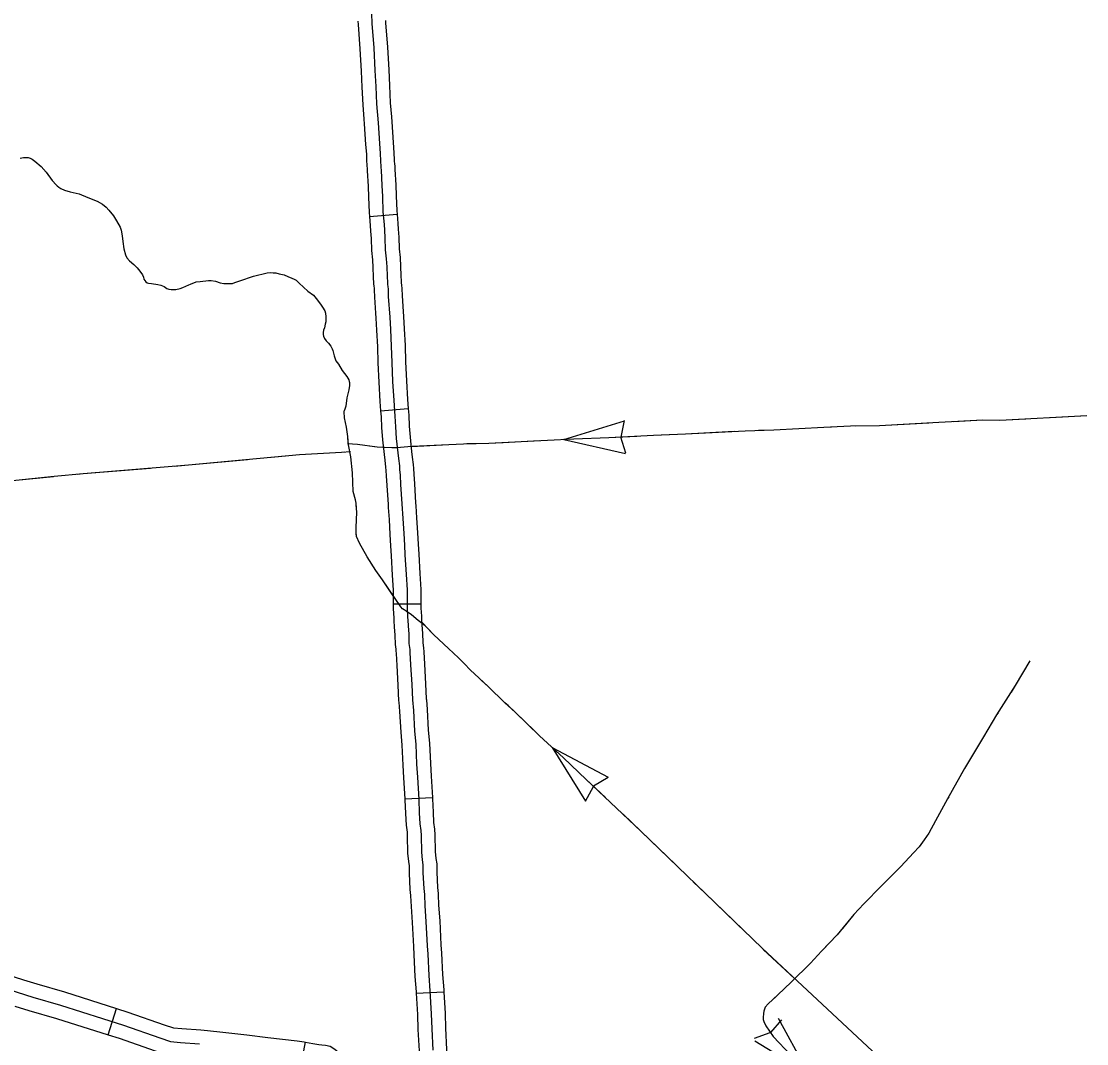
# Model space of a CAD drawing. Extents: x 1084508 to 1142749, y 1057638 to 1093403.
# Drawn here: x 1137107 to 1138920, y 1070353 to 1072094 of the extents above; entities that cross this region are included whole.
import ezdxf

# ---------------------------------------------------------------- set-up
doc = ezdxf.new("R2010")
doc.units = 0
for name, color, linetype in [('Level 35', 7, 'Continuous'), ('Level 43', 7, 'Continuous'), ('Level 45', 7, 'Continuous')]:
    doc.layers.add(name, color=color, linetype=linetype)

msp = doc.modelspace()

# ---------------------------------------------------------------- linework, layer by layer
at = {"layer": 'Level 35'}
for points in [[(1137104.7, 1071860.8), (1137110.3, 1071861.9), (1137115.6, 1071862.1), (1137118.4, 1071861.7), (1137122, 1071861), (1137125.4, 1071859.3), (1137129.9, 1071855.5), (1137140.6, 1071846.7), (1137148.9, 1071836.9), (1137159.2, 1071822.8), (1137165.8, 1071815.3), (1137167.7, 1071813.8), (1137170.7, 1071811.2), (1137173.9, 1071809.1), (1137180.3, 1071806.1), (1137189.9, 1071803.7), (1137204.9, 1071799.9), (1137219.8, 1071794.1), (1137235.6, 1071787.5), (1137245, 1071782.4), (1137251, 1071777.5), (1137255.7, 1071772.3), (1137263.6, 1071762.9), (1137268.9, 1071753.9), (1137274.7, 1071743.5), (1137276.6, 1071738.1), (1137278.5, 1071728.9), (1137279.4, 1071718.9), (1137280.9, 1071706.3), (1137284.1, 1071696), (1137286.4, 1071690.9), (1137290.9, 1071686), (1137298, 1071679.8), (1137303.7, 1071674.4), (1137308.6, 1071668.5), (1137312.9, 1071662), (1137314.6, 1071658.2), (1137315.5, 1071654.6), (1137316.8, 1071652.6), (1137318.7, 1071650.5), (1137321, 1071648.8), (1137323.2, 1071648.2), (1137328.1, 1071647.3), (1137339.2, 1071645.8), (1137344.1, 1071644.7), (1137349.6, 1071642.2), (1137354.6, 1071638.8), (1137358, 1071637.7)], [(1137358, 1071637.7), (1137361.8, 1071637), (1137369.7, 1071637.3), (1137377, 1071639.2), (1137381.7, 1071640.5), (1137392.1, 1071645.2), (1137394.7, 1071646.4), (1137404.3, 1071650.1), (1137410.9, 1071650.7), (1137425.4, 1071652.4), (1137429.7, 1071652.4), (1137437.4, 1071651.4), (1137445.1, 1071648.4), (1137451.5, 1071647.3), (1137458.3, 1071647.3), (1137466.4, 1071647.5), (1137469.9, 1071649), (1137478.4, 1071651.8), (1137501.7, 1071659.7), (1137525.4, 1071665.9), (1137530.9, 1071666.3), (1137535.2, 1071665.9), (1137539.9, 1071665.5), (1137545.7, 1071664), (1137554, 1071662.3), (1137560.6, 1071659.3), (1137567.2, 1071656.5), (1137571.3, 1071654.8), (1137574.5, 1071652.9), (1137579.4, 1071648.2), (1137594.5, 1071634.3), (1137604.2, 1071627.4), (1137608.4, 1071622.1), (1137615.7, 1071612.5), (1137619.5, 1071607.3), (1137623.2, 1071600.9), (1137624.2, 1071596.9), (1137625.1, 1071590.7), (1137625.3, 1071587.5), (1137624.9, 1071582.5), (1137623.8, 1071578.1), (1137622.5, 1071572.1), (1137621.2, 1071568.2), (1137620.4, 1071564.2), (1137620.4, 1071560.5), (1137621.2, 1071558), (1137622.5, 1071554.1), (1137625.7, 1071549.8), (1137629.4, 1071545.8), (1137633.6, 1071540.7), (1137635.8, 1071536.4), (1137637, 1071533.2)], [(1137637, 1071533.2), (1137638.1, 1071528.7), (1137639.4, 1071524.4), (1137640.2, 1071521), (1137642.2, 1071516.1), (1137646.4, 1071510.1), (1137652.6, 1071499.6), (1137660.7, 1071488.9), (1137663.9, 1071483.4), (1137664.8, 1071480.8), (1137665.2, 1071478.9), (1137665.2, 1071473.8), (1137664.2, 1071466.7), (1137661, 1071452.8), (1137659.2, 1071438.5), (1137656.9, 1071431.9)]]:
    msp.add_lwpolyline(points, dxfattribs=at)
at = {"layer": 'Level 43'}
for p, q in [((1138030.4, 1071382), (1138133.3, 1071413.7)), ((1138132.9, 1071414.1), (1138126.9, 1071386.1)), ((1138030.4, 1071382), (1138135.4, 1071358)), ((1138135.8, 1071358.4), (1138126.9, 1071385.7)), ((1138010.4, 1070857.7), (1138067.3, 1070766.2)), ((1138010.4, 1070857.7), (1138105.4, 1070807)), ((1138105.4, 1070806.6), (1138080.9, 1070791.7)), ((1138067, 1070766.2), (1138080.7, 1070791.4)), ((1138400.7, 1070394.3), (1138382, 1070372.6)), ((1138447.3, 1070301.7), (1138395.8, 1070396.2)), ((1138354.5, 1070363), (1138381.6, 1070372.4)), ((1138447.3, 1070301.7), (1138355.4, 1070357.8))]:
    msp.add_line(p, q, dxfattribs=at)
for points in [[(1138657.5, 1070245.5), (1138367.5, 1070516.2), (1138270.8, 1070609.8), (1138240, 1070639.3), (1138161.2, 1070715), (1138068.3, 1070803.4), (1138029.3, 1070840), (1137988.7, 1070877.3), (1137947.3, 1070917.7), (1137930, 1070933.9), (1137901.4, 1070961.5), (1137870.6, 1070989.7), (1137860.8, 1071000.2), (1137850.8, 1071010.4), (1137834.1, 1071026.2), (1137808.9, 1071049.7), (1137794.2, 1071064.9), (1137782.2, 1071073.9), (1137771.1, 1071083.3), (1137761.7, 1071089.7), (1137758.5, 1071091.8), (1137755.8, 1071093.8), (1137752.8, 1071097), (1137721.4, 1071143.1), (1137710.3, 1071158.7), (1137695.1, 1071182), (1137682.1, 1071205.3), (1137677.4, 1071216.7), (1137676.8, 1071221.8), (1137676.5, 1071227.1), (1137676.8, 1071230.8), (1137677.2, 1071246.4), (1137677.6, 1071257.3), (1137676.5, 1071273.3), (1137675.3, 1071279.1), (1137671.6, 1071293.6), (1137670.3, 1071325.2), (1137667.8, 1071352.2), (1137663.7, 1071372.7), (1137662.2, 1071387), (1137660.1, 1071403), (1137656.9, 1071419.1), (1137656, 1071428.9), (1137656.9, 1071431.9)], [(1137656.3, 1071425.5), (1137656, 1071428.9), (1137656.9, 1071431.9)], [(1138920.2, 1071422), (1138772.5, 1071414.5), (1138743.5, 1071414.7), (1138668.2, 1071410.8), (1138567.4, 1071405), (1138518, 1071404.4), (1138472.5, 1071402.2), (1138387.7, 1071398), (1138338.8, 1071396.3), (1138237.5, 1071391), (1138182.8, 1071388.8), (1138106.9, 1071384.9), (1138047.2, 1071382.6), (1137957.3, 1071377.9), (1137902.3, 1071375.4), (1137859.4, 1071374.2), (1137772, 1071369.8), (1137764.5, 1071369.2), (1137745.8, 1071367.5), (1137737.4, 1071367.8), (1137712.3, 1071368.9), (1137679.1, 1071373.7), (1137662.1, 1071374.8)], [(1138651.2, 1071409.8), (1138567.4, 1071405), (1138527, 1071404.5)], [(1138816.7, 1071416.7), (1138772.5, 1071414.5), (1138743.5, 1071414.7), (1138692.6, 1071412.1)], [(1138920.2, 1071422), (1138858.1, 1071418.8)], [(1138154.5, 1071387.3), (1138106.9, 1071384.9), (1138047.2, 1071382.6), (1138030.4, 1071381.7)], [(1138320.1, 1071395.3), (1138237.5, 1071391), (1138195.9, 1071389.3)], [(1138485.6, 1071402.8), (1138472.5, 1071402.2), (1138387.7, 1071398), (1138361.5, 1071397.1)], [(1137677.3, 1071261.5), (1137676.5, 1071273.3), (1137675.3, 1071279.1), (1137671.6, 1071293.6), (1137670.3, 1071325.2), (1137667.8, 1071352.2), (1137663.7, 1071372.7), (1137662.5, 1071384.5)], [(1137722.3, 1071368.5), (1137712.3, 1071368.9), (1137699.5, 1071370.8)], [(1137823.4, 1071372.4), (1137770.3, 1071369.7)], [(1137926.9, 1071376.5), (1137902.3, 1071375.4), (1137864.8, 1071374.4)], [(1137989, 1071379.5), (1137957.3, 1071377.9), (1137926.9, 1071376.5)], [(1136934.3, 1071298.1), (1136955.6, 1071300.7), (1137023.3, 1071306.7), (1137097.6, 1071312.7), (1137162.6, 1071319.3), (1137211.8, 1071324), (1137391, 1071338.6), (1137580.1, 1071356.5), (1137651.8, 1071360.5), (1137666.8, 1071361.7)], [(1137532.6, 1071352), (1137580.1, 1071356.5), (1137651.8, 1071360.5), (1137656.6, 1071360.9)], [(1137202.4, 1071323.1), (1137211.8, 1071324), (1137326.3, 1071333.3)], [(1137367.6, 1071336.7), (1137391, 1071338.6), (1137491.4, 1071348.1)], [(1137037.4, 1071307.9), (1137097.6, 1071312.7), (1137161.2, 1071319.2)], [(1137741, 1071114.2), (1137721.4, 1071143.1), (1137710.3, 1071158.7), (1137695.1, 1071182), (1137682.1, 1071205.3), (1137677.4, 1071216.7), (1137677, 1071220.1)], [(1137860.4, 1071000.6), (1137850.8, 1071010.4), (1137834.1, 1071026.2), (1137808.9, 1071049.7), (1137788, 1071071.3)], [(1138823.5, 1071005.1), (1138798.5, 1070963.1), (1138766.8, 1070913.1), (1138744.6, 1070875.7), (1138712.3, 1070822.1), (1138683.5, 1070770.4), (1138662.6, 1070732.9), (1138651.7, 1070712), (1138643.6, 1070700.3), (1138634.9, 1070688.3), (1138625.4, 1070678.3), (1138603.9, 1070654.9), (1138571.1, 1070622), (1138540.9, 1070591.3), (1138523.8, 1070573.3), (1138495.3, 1070538.6), (1138468.6, 1070510.8), (1138450.2, 1070490.5), (1138417.1, 1070458.2), (1138394.2, 1070436.4), (1138378.1, 1070421.2), (1138373, 1070415.9), (1138371.9, 1070412), (1138370.7, 1070408.8), (1138370, 1070405), (1138369.2, 1070398.1), (1138369.6, 1070394.9), (1138370.5, 1070391.1), (1138373.9, 1070384.1), (1138386.5, 1070365.5), (1138416.5, 1070334.1)], [(1138823.5, 1071005.1), (1138798.5, 1070963.1), (1138791.4, 1070951.9)], [(1137935.2, 1070929), (1137930, 1070933.9), (1137901.4, 1070961.5), (1137890.2, 1070971.8)], [(1137980, 1070885.8), (1137947.3, 1070917.7), (1137935.2, 1070929)], [(1138769.2, 1070916.9), (1138766.8, 1070913.1), (1138744.6, 1070875.7), (1138712.3, 1070822.1), (1138705.6, 1070810.1)], [(1138100.9, 1070772.5), (1138068.3, 1070803.4), (1138029.3, 1070840), (1138010.2, 1070857.5)], [(1138685.4, 1070773.9), (1138683.5, 1070770.4), (1138662.6, 1070732.9), (1138651.7, 1070712), (1138643.6, 1070700.3), (1138634.9, 1070688.3), (1138625.4, 1070678.3), (1138618, 1070670.2)], [(1138220.6, 1070657.9), (1138161.2, 1070715), (1138130.9, 1070743.9)], [(1138339.9, 1070542.9), (1138270.8, 1070609.8), (1138250.5, 1070629.2)], [(1138589.3, 1070640.3), (1138571.1, 1070622), (1138540.9, 1070591.3), (1138523.8, 1070573.3), (1138504.4, 1070549.7)], [(1138476.5, 1070519.1), (1138468.6, 1070510.8), (1138450.2, 1070490.5), (1138417.1, 1070458.2), (1138394.2, 1070436.4), (1138388.7, 1070431.2)], [(1138422.9, 1070464.5), (1138369.7, 1070514.1)], [(1138369.4, 1070396.9), (1138369.6, 1070394.9), (1138370.5, 1070391.1), (1138373.9, 1070384.1), (1138386.5, 1070365.5), (1138416.5, 1070334.1), (1138435.2, 1070314.5), (1138448.2, 1070303.8), (1138448.9, 1070303.3)]]:
    msp.add_lwpolyline(points, dxfattribs=at)
at = {"layer": 'Level 45'}
for p, q in [((1137699.4, 1071761.8), (1137746.3, 1071765.7)), ((1137718.3, 1071431), (1137765.3, 1071434.8)), ((1137739.7, 1071102.3), (1137786.8, 1071102.3)), ((1137759.5, 1070770.1), (1137806.5, 1070772.8)), ((1137779, 1070439.5), (1137826, 1070442)), ((1137254.3, 1070368.6), (1137268.5, 1070413.5)), ((1137581.6, 1070309.9), (1137590.3, 1070356.2))]:
    msp.add_line(p, q, dxfattribs=at)
for points in [[(1137702.1, 1072124.2), (1137703.3, 1072089.8), (1137706.6, 1072048.5), (1137708.5, 1072010), (1137710, 1071983.1), (1137711.3, 1071953.3), (1137714, 1071920.7), (1137716.3, 1071885.8)], [(1137726.6, 1072095.4), (1137726.8, 1072091.1), (1137730.1, 1072050), (1137732, 1072011.2), (1137733.5, 1071984.3), (1137734.8, 1071954.8), (1137736.7, 1071931.1)], [(1137679.6, 1072093.8), (1137679.8, 1072088.4), (1137683.1, 1072047), (1137685, 1072008.8), (1137686.5, 1071981.9), (1137687.8, 1071951.8), (1137689.8, 1071927.3)], [(1137736.7, 1071931.1), (1137737.5, 1071922.5), (1137739.8, 1071887.4), (1137741, 1071869.7), (1137741.3, 1071857.9), (1137741.6, 1071855.1), (1137741.9, 1071851.6), (1137742.3, 1071846.5), (1137742.5, 1071841.4), (1137744, 1071815.3), (1137744.8, 1071796.7), (1137745.8, 1071771), (1137746.3, 1071765.7)], [(1137689.8, 1071927.3), (1137690.5, 1071919), (1137692.8, 1071884.2), (1137694, 1071867.4), (1137694.3, 1071855.1), (1137694.7, 1071850.6), (1137695, 1071847.4), (1137695.3, 1071843.8), (1137695.5, 1071839.2), (1137697, 1071812.9), (1137697.8, 1071794.7), (1137698.8, 1071768.1), (1137699.4, 1071761.8)], [(1137716.3, 1071885.8), (1137717.5, 1071868.6), (1137717.8, 1071856.5), (1137718.2, 1071852.8), (1137718.5, 1071849.5), (1137718.8, 1071845.2), (1137719, 1071840.3), (1137720.5, 1071814.1), (1137721.3, 1071795.7), (1137722.3, 1071769.6), (1137724.2, 1071747.8), (1137724.8, 1071738.2), (1137725.7, 1071725.4), (1137726.3, 1071705), (1137728, 1071689.5), (1137728.8, 1071675.6), (1137729.2, 1071659.9), (1137729.8, 1071648.9), (1137730.2, 1071645.9), (1137730.7, 1071642.3), (1137731, 1071637.7), (1137731.3, 1071625.5), (1137733.9, 1071589.9), (1137734.9, 1071569), (1137736.4, 1071540.7), (1137737.4, 1071513.1), (1137738.7, 1071480.5), (1137740.5, 1071448.4), (1137742.7, 1071421.8), (1137743.5, 1071403.6), (1137744.9, 1071383.7), (1137747.7, 1071359), (1137748.7, 1071349.4), (1137750.2, 1071337.2), (1137750.7, 1071330.9), (1137751.4, 1071321.5), (1137752.2, 1071305.3), (1137754.4, 1071272.7), (1137756.1, 1071247.3), (1137757.7, 1071221.7), (1137758.7, 1071202.3), (1137759.7, 1071185.4), (1137761.7, 1071152.3), (1137763.3, 1071126.1), (1137763.3, 1071094.3), (1137764.1, 1071079.6), (1137764.4, 1071074.4), (1137764.9, 1071064.9), (1137766.1, 1071050.3), (1137766.4, 1071034.8), (1137767.3, 1071028.1), (1137767.8, 1071024.7), (1137768.1, 1071019.2), (1137769.3, 1070998.3), (1137771.3, 1070964.9), (1137772.4, 1070938.8), (1137774.1, 1070920.4), (1137775.9, 1070885.3), (1137778, 1070863.2), (1137779.6, 1070829.1), (1137781, 1070807.2), (1137783.1, 1070769.4), (1137784, 1070746.5), (1137785, 1070727.6), (1137786.6, 1070716.1), (1137787.1, 1070708.1), (1137787.8, 1070679.3), (1137789.1, 1070666.3), (1137790.1, 1070658.1), (1137790.3, 1070644.5), (1137791.6, 1070617.6), (1137792.7, 1070607.3), (1137793.5, 1070588.2), (1137795.3, 1070561.3), (1137797.5, 1070520.3), (1137798.5, 1070506.1), (1137800.2, 1070469.5), (1137802.3, 1070443.6), (1137804.5, 1070404.1), (1137805.3, 1070378.9), (1137807.2, 1070342.6)], [(1137699.4, 1071761.8), (1137700.7, 1071746), (1137701.3, 1071736.6), (1137702.2, 1071724.3), (1137702.8, 1071703.4), (1137704.5, 1071687.5), (1137705.3, 1071674.7), (1137705.6, 1071658.9), (1137706.4, 1071646.9), (1137706.8, 1071642.9), (1137707.3, 1071639.8), (1137707.5, 1071636.5), (1137707.8, 1071624.3), (1137709.8, 1071596.8)], [(1137746.3, 1071765.7), (1137747.6, 1071749.6), (1137748.3, 1071739.7), (1137749.2, 1071726.6), (1137749.8, 1071706.7), (1137751.5, 1071691.5), (1137752.4, 1071676.6), (1137752.7, 1071660.9), (1137753.3, 1071650.9), (1137753.5, 1071648.8), (1137754.1, 1071644.9), (1137754.5, 1071638.8), (1137754.9, 1071626.6), (1137756.7, 1071600.1)], [(1137709.8, 1071596.8), (1137710.4, 1071588.5), (1137711.3, 1071567.8), (1137712.8, 1071539.6), (1137713.8, 1071512.2), (1137715.2, 1071479.4), (1137717, 1071446.8), (1137718.3, 1071431)], [(1137756.7, 1071600.1), (1137757.4, 1071591.2), (1137758.4, 1071570.1), (1137759.9, 1071541.7), (1137760.9, 1071514), (1137762.2, 1071481.7), (1137764, 1071450), (1137765.3, 1071434.8)], [(1137718.3, 1071431), (1137719.2, 1071420.3), (1137720, 1071402.3), (1137721.4, 1071381.6), (1137724.3, 1071356.4), (1137725.3, 1071346.8), (1137726.8, 1071334.9), (1137727.2, 1071329.1), (1137727.9, 1071320.1), (1137728.7, 1071303.9), (1137730.9, 1071271.1), (1137731.2, 1071266.2)], [(1137765.3, 1071434.8), (1137766.2, 1071423.3), (1137767, 1071404.9), (1137768.3, 1071385.8), (1137771.1, 1071361.5), (1137772.1, 1071352.1), (1137773.7, 1071339.6), (1137774.2, 1071332.6), (1137774.9, 1071322.9), (1137775.7, 1071306.7), (1137777.9, 1071274.2), (1137778.2, 1071269.3)], [(1137731.2, 1071266.2), (1137732.6, 1071245.7), (1137734.2, 1071220.3), (1137735.2, 1071201), (1137736.2, 1071184), (1137738.2, 1071150.9), (1137739.7, 1071125.4), (1137739.7, 1071102.3)], [(1137778.2, 1071269.3), (1137779.6, 1071248.8), (1137781.2, 1071223.1), (1137782.2, 1071203.6), (1137783.2, 1071186.8), (1137785.2, 1071153.7), (1137786.8, 1071126.7), (1137786.8, 1071102.3)], [(1137739.7, 1071102.3), (1137739.7, 1071093.6), (1137740.6, 1071078.1), (1137740.9, 1071073), (1137741.4, 1071063.3), (1137742.6, 1071049.1), (1137742.9, 1071033.1), (1137743.9, 1071024.9), (1137744.3, 1071022.3), (1137744.6, 1071017.8), (1137745.8, 1070997), (1137747.8, 1070963.6), (1137748.9, 1070937.2), (1137749.2, 1070934.8)], [(1137786.8, 1071102.3), (1137786.8, 1071095), (1137787.6, 1071081), (1137787.9, 1071075.8), (1137788.4, 1071066.4), (1137789.6, 1071051.5), (1137789.9, 1071036.5), (1137790.6, 1071031.3), (1137791.2, 1071027.2), (1137791.6, 1071020.6), (1137792.8, 1070999.7), (1137794.8, 1070966.1), (1137795.9, 1070940.4), (1137796.1, 1070939)], [(1137749.2, 1070934.8), (1137750.6, 1070918.7), (1137752.5, 1070883.6), (1137754.5, 1070861.6), (1137756.1, 1070827.8), (1137757.5, 1070805.8), (1137759.5, 1070770.1)], [(1137796.1, 1070939), (1137797.6, 1070922.1), (1137799.4, 1070887), (1137801.4, 1070864.9), (1137803.1, 1070830.4), (1137804.5, 1070808.6), (1137806.5, 1070772.8)], [(1137759.5, 1070770.1), (1137759.6, 1070768.3), (1137760.4, 1070745.5), (1137761.5, 1070725.3), (1137763.2, 1070713.7), (1137763.6, 1070707.1), (1137764.3, 1070677.8), (1137765.7, 1070663.6), (1137766.6, 1070656.5), (1137766.8, 1070643.8), (1137768.2, 1070615.9), (1137769.2, 1070605.6), (1137769.2, 1070605.1)], [(1137806.5, 1070772.8), (1137806.6, 1070770.5), (1137807.5, 1070747.6), (1137808.4, 1070729.9), (1137810.1, 1070718.5), (1137810.7, 1070709.1), (1137811.3, 1070680.8), (1137812.5, 1070668.9), (1137813.7, 1070659.7), (1137813.8, 1070645.3), (1137815.1, 1070619.3), (1137816.1, 1070608.9), (1137816.2, 1070607.2)], [(1137816.2, 1070607.2), (1137817, 1070589.5), (1137818.8, 1070562.7), (1137821, 1070521.8), (1137822, 1070507.5), (1137823.7, 1070471), (1137825.8, 1070445.2), (1137826, 1070442)], [(1137769.2, 1070605.1), (1137770, 1070586.9), (1137771.8, 1070559.8), (1137774, 1070518.9), (1137775, 1070504.7), (1137776.7, 1070468), (1137778.9, 1070441.9), (1137779, 1070439.5)], [(1136942.7, 1070504.4), (1136980.6, 1070502), (1136993.7, 1070500), (1137006.3, 1070495.8), (1137027.6, 1070490.2), (1137080.5, 1070471.9), (1137110.2, 1070462.4)], [(1136943.4, 1070480.8), (1136978.1, 1070478.6), (1136988.2, 1070477.1), (1136999.6, 1070473.3), (1137020.7, 1070467.6), (1137073.1, 1070449.5), (1137126.2, 1070432.6), (1137173.3, 1070419), (1137280.4, 1070385), (1137342.2, 1070363.5), (1137360.7, 1070357.5), (1137377.9, 1070355.7), (1137410.1, 1070353.4)], [(1137110.2, 1070462.4), (1137133.1, 1070455.1), (1137180.2, 1070441.5), (1137268.5, 1070413.5)], [(1137779, 1070439.5), (1137781, 1070403.1), (1137781.8, 1070377.9), (1137783.7, 1070341.3), (1137784.9, 1070319.4), (1137786.3, 1070303.5), (1137787.6, 1070287.3), (1137788.4, 1070273.9)], [(1137826, 1070442), (1137828, 1070405.1), (1137828.9, 1070379.8), (1137830.7, 1070343.8), (1137831.9, 1070322.8), (1137833.2, 1070307.4), (1137834.6, 1070290.6), (1137835.4, 1070276.7)], [(1137095.9, 1070417.5), (1137119.4, 1070410), (1137166.5, 1070396.4), (1137254.3, 1070368.6)], [(1137268.5, 1070413.5), (1137287.8, 1070407.4), (1137349.7, 1070385.8), (1137365.7, 1070380.6), (1137379.9, 1070379.1), (1137412.1, 1070376.9), (1137423.7, 1070375.7)], [(1137423.7, 1070375.7), (1137449.6, 1070373.2), (1137490.6, 1070368.7), (1137526.3, 1070364.2), (1137576.1, 1070358.3), (1137588.3, 1070356.6), (1137590.3, 1070356.2)], [(1137254.3, 1070368.6), (1137273, 1070362.7), (1137334.7, 1070341.2), (1137355.7, 1070334.4), (1137375.8, 1070332.2), (1137408.1, 1070330), (1137419, 1070328.9)], [(1137590.3, 1070356.2), (1137602.8, 1070353.8), (1137613, 1070351.9), (1137618.4, 1070351.5), (1137624.3, 1070351.1), (1137632.6, 1070349.3), (1137640.5, 1070344.4), (1137649.3, 1070337), (1137664.2, 1070321.8), (1137686, 1070299.4), (1137727.9, 1070258.8), (1137731.3, 1070255.7)]]:
    msp.add_lwpolyline(points, dxfattribs=at)

doc.saveas('drawing.dxf')
